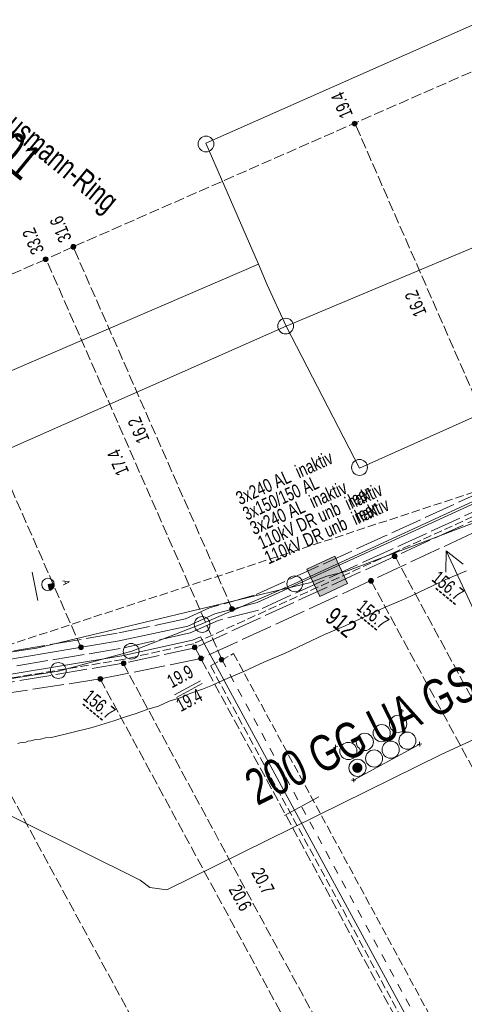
# Model space of a CAD drawing. Header units: metres. Extents: x -740 to 758, y -633 to 854.
# Tile 1007 of 1056: x 421 to 439, y 86 to 126. Entities that reach past the tile are written whole.
import ezdxf

# ---------------------------------------------------------------- set-up
doc = ezdxf.new("R2010")
doc.units = ezdxf.units.M
doc.header["$MEASUREMENT"] = 0
for name, pattern in [('1248_208', [1.456, 1.248, -0.208]), ('333_125', [0.4576, 0.3328, -0.1248]), ('333_333', [0.6656, 0.3328, -0.3328]), ('416_125', [0.5408, 0.416, -0.1248])]:
    doc.linetypes.add(name, pattern=pattern)
for name, color, linetype in [('Grundkarte.LOVION', 7, 'Continuous'), ('Strom.LOVION', 7, 'Continuous'), ('StromBemass.LOVION', 7, 'Continuous'), ('Telko.LOVION', 7, 'Continuous'), ('Wasser.LOVION', 7, 'Continuous')]:
    doc.layers.add(name, color=color, linetype=linetype)
doc.styles.add('ERSTELLTER_STIL_1', font='arial.ttf')

msp = doc.modelspace()

# ---------------------------------------------------------------- hatches: boundary and pattern name
at = {"layer": 'Strom.LOVION', "linetype": 'Continuous', "lineweight": 18}
for points in [[(434.86, 95.752), (434.875, 95.773), (434.887, 95.795), (434.896, 95.818), (434.903, 95.843), (434.906, 95.868), (434.906, 95.893), (434.902, 95.918), (434.896, 95.942), (434.887, 95.966), (434.874, 95.988), (434.86, 96.008), (434.842, 96.027), (434.823, 96.043), (434.801, 96.056), (434.779, 96.067), (434.755, 96.074), (434.73, 96.079), (434.705, 96.08), (434.68, 96.079), (434.655, 96.074), (434.631, 96.066), (434.608, 96.055), (434.587, 96.042), (434.568, 96.026), (434.55, 96.007), (434.536, 95.987), (434.524, 95.965), (434.514, 95.941), (434.508, 95.917), (434.505, 95.892), (434.505, 95.867), (434.508, 95.842), (434.515, 95.817), (434.524, 95.794), (434.536, 95.772), (434.551, 95.751), (434.569, 95.733), (434.588, 95.717), (434.609, 95.704), (434.632, 95.693), (434.656, 95.685), (434.681, 95.681), (434.706, 95.679), (434.731, 95.681), (434.756, 95.686), (434.78, 95.694), (434.803, 95.704), (434.824, 95.718), (434.843, 95.734)], [(434.756, 95.834), (434.761, 95.841), (434.765, 95.849), (434.768, 95.858), (434.771, 95.866), (434.772, 95.875), (434.772, 95.884), (434.771, 95.893), (434.768, 95.902), (434.765, 95.91), (434.761, 95.918), (434.755, 95.925), (434.749, 95.932), (434.742, 95.938), (434.735, 95.942), (434.726, 95.946), (434.718, 95.949), (434.709, 95.951), (434.7, 95.951), (434.691, 95.951), (434.682, 95.949), (434.674, 95.946), (434.666, 95.942), (434.658, 95.937), (434.651, 95.932), (434.645, 95.925), (434.64, 95.918), (434.635, 95.91), (434.632, 95.902), (434.63, 95.893), (434.629, 95.884), (434.629, 95.875), (434.63, 95.866), (434.632, 95.857), (434.636, 95.849), (434.64, 95.841), (434.645, 95.834), (434.651, 95.827), (434.658, 95.822), (434.666, 95.817), (434.674, 95.813), (434.683, 95.81), (434.692, 95.809), (434.7, 95.808), (434.709, 95.809), (434.718, 95.81), (434.727, 95.813), (434.735, 95.817), (434.743, 95.822), (434.749, 95.828)]]:
    msp.add_hatch(color=150, dxfattribs=at).paths.add_polyline_path(points)
at = {"layer": 'StromBemass.LOVION', "linetype": 'Continuous', "lineweight": 13}
for points in [[(434.669, 121.373), (434.676, 121.383), (434.682, 121.393), (434.686, 121.404), (434.689, 121.416), (434.691, 121.428), (434.691, 121.44), (434.689, 121.452), (434.686, 121.463), (434.682, 121.474), (434.676, 121.485), (434.669, 121.494), (434.661, 121.503), (434.651, 121.511), (434.641, 121.517), (434.631, 121.522), (434.619, 121.526), (434.607, 121.528), (434.595, 121.529), (434.584, 121.528), (434.572, 121.526), (434.56, 121.522), (434.55, 121.517), (434.54, 121.51), (434.53, 121.503), (434.522, 121.494), (434.515, 121.484), (434.51, 121.474), (434.505, 121.463), (434.502, 121.451), (434.501, 121.439), (434.501, 121.427), (434.502, 121.415), (434.505, 121.404), (434.51, 121.393), (434.516, 121.382), (434.523, 121.373), (434.531, 121.364), (434.54, 121.356), (434.55, 121.35), (434.561, 121.345), (434.572, 121.341), (434.584, 121.339), (434.596, 121.338), (434.608, 121.339), (434.62, 121.341), (434.631, 121.345), (434.642, 121.35), (434.652, 121.357), (434.661, 121.364)], [(423.51, 116.483), (423.517, 116.493), (423.523, 116.503), (423.527, 116.514), (423.53, 116.526), (423.532, 116.537), (423.532, 116.549), (423.53, 116.561), (423.527, 116.573), (423.523, 116.584), (423.517, 116.594), (423.51, 116.604), (423.502, 116.612), (423.492, 116.62), (423.482, 116.626), (423.472, 116.631), (423.46, 116.635), (423.449, 116.637), (423.437, 116.638), (423.425, 116.637), (423.413, 116.635), (423.402, 116.631), (423.391, 116.626), (423.381, 116.619), (423.372, 116.612), (423.364, 116.603), (423.357, 116.593), (423.351, 116.583), (423.347, 116.572), (423.344, 116.56), (423.343, 116.549), (423.343, 116.537), (423.344, 116.525), (423.347, 116.513), (423.352, 116.502), (423.357, 116.492), (423.364, 116.482), (423.373, 116.474), (423.382, 116.466), (423.392, 116.46), (423.403, 116.455), (423.414, 116.451), (423.426, 116.449), (423.437, 116.448), (423.449, 116.449), (423.461, 116.451), (423.472, 116.455), (423.483, 116.46), (423.493, 116.467), (423.502, 116.474)], [(422.411, 115.992), (422.418, 116.001), (422.424, 116.012), (422.428, 116.023), (422.431, 116.034), (422.432, 116.046), (422.432, 116.058), (422.431, 116.07), (422.428, 116.081), (422.424, 116.092), (422.418, 116.103), (422.411, 116.112), (422.403, 116.121), (422.393, 116.128), (422.383, 116.135), (422.373, 116.14), (422.361, 116.143), (422.35, 116.145), (422.338, 116.146), (422.326, 116.145), (422.314, 116.143), (422.303, 116.139), (422.292, 116.134), (422.282, 116.128), (422.273, 116.12), (422.265, 116.112), (422.258, 116.102), (422.253, 116.092), (422.248, 116.081), (422.245, 116.069), (422.244, 116.057), (422.244, 116.046), (422.246, 116.034), (422.248, 116.022), (422.253, 116.011), (422.259, 116.001), (422.266, 115.991), (422.274, 115.983), (422.283, 115.975), (422.293, 115.969), (422.304, 115.964), (422.315, 115.96), (422.327, 115.958), (422.339, 115.957), (422.35, 115.958), (422.362, 115.96), (422.373, 115.964), (422.384, 115.969), (422.394, 115.976), (422.403, 115.983)], [(436.26, 104.211), (436.267, 104.221), (436.273, 104.231), (436.278, 104.243), (436.28, 104.254), (436.282, 104.266), (436.282, 104.278), (436.28, 104.29), (436.277, 104.302), (436.273, 104.313), (436.267, 104.323), (436.26, 104.333), (436.252, 104.342), (436.243, 104.349), (436.232, 104.356), (436.222, 104.361), (436.21, 104.364), (436.198, 104.366), (436.186, 104.367), (436.174, 104.366), (436.163, 104.364), (436.151, 104.36), (436.14, 104.355), (436.13, 104.349), (436.121, 104.341), (436.113, 104.332), (436.106, 104.323), (436.1, 104.312), (436.096, 104.301), (436.093, 104.289), (436.091, 104.277), (436.091, 104.265), (436.093, 104.254), (436.096, 104.242), (436.1, 104.231), (436.106, 104.22), (436.113, 104.211), (436.122, 104.202), (436.131, 104.194), (436.141, 104.188), (436.152, 104.183), (436.163, 104.179), (436.175, 104.177), (436.187, 104.176), (436.199, 104.177), (436.211, 104.179), (436.222, 104.183), (436.233, 104.188), (436.243, 104.195), (436.252, 104.202)], [(435.318, 103.234), (435.325, 103.244), (435.331, 103.254), (435.335, 103.266), (435.338, 103.277), (435.34, 103.289), (435.34, 103.301), (435.338, 103.313), (435.335, 103.324), (435.331, 103.336), (435.325, 103.346), (435.318, 103.356), (435.31, 103.364), (435.301, 103.372), (435.29, 103.378), (435.28, 103.383), (435.268, 103.387), (435.256, 103.389), (435.245, 103.39), (435.233, 103.389), (435.221, 103.387), (435.21, 103.383), (435.199, 103.378), (435.189, 103.372), (435.179, 103.364), (435.171, 103.355), (435.164, 103.345), (435.159, 103.335), (435.154, 103.324), (435.151, 103.312), (435.15, 103.3), (435.15, 103.288), (435.151, 103.277), (435.154, 103.265), (435.159, 103.254), (435.165, 103.243), (435.172, 103.234), (435.18, 103.225), (435.189, 103.218), (435.199, 103.211), (435.21, 103.206), (435.221, 103.202), (435.233, 103.2), (435.245, 103.2), (435.257, 103.2), (435.269, 103.203), (435.28, 103.206), (435.291, 103.211), (435.301, 103.218), (435.31, 103.226)], [(429.801, 102.12), (429.808, 102.129), (429.813, 102.14), (429.818, 102.151), (429.821, 102.162), (429.822, 102.174), (429.822, 102.186), (429.82, 102.197), (429.817, 102.209), (429.813, 102.22), (429.807, 102.23), (429.8, 102.24), (429.792, 102.248), (429.783, 102.256), (429.773, 102.262), (429.762, 102.267), (429.751, 102.271), (429.74, 102.273), (429.728, 102.273), (429.716, 102.273), (429.704, 102.27), (429.693, 102.267), (429.683, 102.262), (429.673, 102.255), (429.664, 102.248), (429.656, 102.239), (429.649, 102.23), (429.643, 102.219), (429.639, 102.208), (429.636, 102.197), (429.634, 102.185), (429.634, 102.173), (429.636, 102.162), (429.639, 102.15), (429.643, 102.139), (429.649, 102.129), (429.656, 102.119), (429.664, 102.111), (429.673, 102.103), (429.683, 102.097), (429.694, 102.092), (429.705, 102.088), (429.717, 102.086), (429.728, 102.085), (429.74, 102.086), (429.752, 102.088), (429.763, 102.092), (429.774, 102.097), (429.784, 102.104), (429.793, 102.111)], [(423.812, 100.6), (423.819, 100.609), (423.824, 100.62), (423.828, 100.63), (423.831, 100.642), (423.833, 100.654), (423.833, 100.665), (423.831, 100.677), (423.828, 100.688), (423.824, 100.699), (423.818, 100.71), (423.811, 100.719), (423.803, 100.728), (423.794, 100.735), (423.784, 100.741), (423.774, 100.746), (423.762, 100.75), (423.751, 100.752), (423.739, 100.753), (423.727, 100.752), (423.716, 100.75), (423.705, 100.746), (423.694, 100.741), (423.684, 100.735), (423.675, 100.727), (423.667, 100.719), (423.66, 100.709), (423.654, 100.699), (423.65, 100.688), (423.647, 100.676), (423.646, 100.665), (423.646, 100.653), (423.647, 100.641), (423.65, 100.63), (423.655, 100.619), (423.66, 100.609), (423.667, 100.599), (423.675, 100.591), (423.685, 100.583), (423.694, 100.577), (423.705, 100.572), (423.716, 100.568), (423.728, 100.566), (423.74, 100.565), (423.751, 100.566), (423.763, 100.568), (423.774, 100.572), (423.785, 100.577), (423.795, 100.584), (423.804, 100.591)], [(428.328, 100.597), (428.335, 100.606), (428.34, 100.617), (428.344, 100.627), (428.347, 100.639), (428.349, 100.65), (428.349, 100.662), (428.347, 100.673), (428.344, 100.685), (428.34, 100.695), (428.334, 100.706), (428.327, 100.715), (428.319, 100.723), (428.31, 100.731), (428.301, 100.737), (428.29, 100.742), (428.279, 100.745), (428.268, 100.748), (428.256, 100.748), (428.244, 100.747), (428.233, 100.745), (428.222, 100.742), (428.212, 100.737), (428.202, 100.73), (428.193, 100.723), (428.185, 100.714), (428.178, 100.705), (428.173, 100.695), (428.168, 100.684), (428.165, 100.673), (428.164, 100.661), (428.164, 100.65), (428.166, 100.638), (428.169, 100.627), (428.173, 100.616), (428.178, 100.606), (428.185, 100.597), (428.193, 100.588), (428.202, 100.581), (428.212, 100.575), (428.223, 100.57), (428.234, 100.566), (428.245, 100.564), (428.257, 100.563), (428.268, 100.564), (428.28, 100.566), (428.291, 100.57), (428.301, 100.575), (428.311, 100.581), (428.32, 100.589)], [(425.501, 99.965), (425.507, 99.975), (425.513, 99.985), (425.517, 99.996), (425.52, 100.007), (425.521, 100.019), (425.521, 100.03), (425.52, 100.042), (425.517, 100.053), (425.513, 100.064), (425.507, 100.074), (425.5, 100.083), (425.492, 100.092), (425.483, 100.099), (425.473, 100.106), (425.463, 100.11), (425.452, 100.114), (425.44, 100.116), (425.429, 100.117), (425.417, 100.116), (425.406, 100.114), (425.395, 100.11), (425.384, 100.105), (425.374, 100.099), (425.365, 100.092), (425.357, 100.083), (425.351, 100.074), (425.345, 100.063), (425.341, 100.053), (425.338, 100.041), (425.337, 100.03), (425.337, 100.018), (425.338, 100.007), (425.341, 99.995), (425.345, 99.984), (425.351, 99.974), (425.358, 99.965), (425.366, 99.956), (425.375, 99.949), (425.385, 99.943), (425.395, 99.938), (425.406, 99.934), (425.418, 99.932), (425.429, 99.932), (425.441, 99.932), (425.452, 99.935), (425.463, 99.938), (425.474, 99.943), (425.484, 99.949), (425.493, 99.957)], [(428.569, 100.16), (428.576, 100.17), (428.582, 100.18), (428.586, 100.191), (428.589, 100.202), (428.59, 100.214), (428.59, 100.226), (428.589, 100.237), (428.586, 100.249), (428.582, 100.26), (428.576, 100.27), (428.569, 100.279), (428.561, 100.288), (428.552, 100.295), (428.542, 100.302), (428.531, 100.307), (428.52, 100.31), (428.509, 100.312), (428.497, 100.313), (428.485, 100.312), (428.474, 100.31), (428.463, 100.306), (428.452, 100.301), (428.442, 100.295), (428.433, 100.287), (428.425, 100.279), (428.418, 100.269), (428.413, 100.259), (428.408, 100.248), (428.406, 100.237), (428.404, 100.225), (428.404, 100.214), (428.406, 100.202), (428.409, 100.191), (428.413, 100.18), (428.419, 100.169), (428.426, 100.16), (428.434, 100.151), (428.443, 100.144), (428.453, 100.138), (428.463, 100.133), (428.474, 100.129), (428.486, 100.127), (428.498, 100.126), (428.509, 100.127), (428.521, 100.129), (428.532, 100.133), (428.542, 100.138), (428.552, 100.144), (428.561, 100.152)], [(428.569, 100.16), (428.576, 100.17), (428.582, 100.18), (428.586, 100.191), (428.589, 100.202), (428.59, 100.214), (428.59, 100.226), (428.589, 100.237), (428.586, 100.249), (428.582, 100.26), (428.576, 100.27), (428.569, 100.279), (428.561, 100.288), (428.552, 100.295), (428.542, 100.302), (428.531, 100.307), (428.52, 100.31), (428.509, 100.312), (428.497, 100.313), (428.485, 100.312), (428.474, 100.31), (428.463, 100.306), (428.452, 100.301), (428.442, 100.295), (428.433, 100.287), (428.425, 100.279), (428.418, 100.269), (428.413, 100.259), (428.408, 100.248), (428.406, 100.237), (428.404, 100.225), (428.404, 100.214), (428.406, 100.202), (428.409, 100.191), (428.413, 100.18), (428.419, 100.169), (428.426, 100.16), (428.434, 100.151), (428.443, 100.144), (428.453, 100.138), (428.463, 100.133), (428.474, 100.129), (428.486, 100.127), (428.498, 100.126), (428.509, 100.127), (428.521, 100.129), (428.532, 100.133), (428.542, 100.138), (428.552, 100.144), (428.561, 100.152)], [(429.387, 100.115), (429.394, 100.124), (429.399, 100.135), (429.404, 100.146), (429.407, 100.157), (429.408, 100.169), (429.408, 100.18), (429.406, 100.192), (429.403, 100.203), (429.399, 100.214), (429.393, 100.224), (429.387, 100.234), (429.379, 100.242), (429.369, 100.25), (429.36, 100.256), (429.349, 100.261), (429.338, 100.264), (429.326, 100.267), (429.315, 100.267), (429.303, 100.267), (429.291, 100.264), (429.28, 100.261), (429.27, 100.256), (429.26, 100.249), (429.251, 100.242), (429.243, 100.233), (429.236, 100.224), (429.23, 100.214), (429.226, 100.203), (429.223, 100.191), (429.222, 100.18), (429.222, 100.168), (429.223, 100.156), (429.226, 100.145), (429.231, 100.134), (429.236, 100.124), (429.243, 100.114), (429.251, 100.106), (429.26, 100.099), (429.27, 100.092), (429.281, 100.087), (429.292, 100.084), (429.304, 100.082), (429.315, 100.081), (429.327, 100.082), (429.338, 100.084), (429.35, 100.088), (429.36, 100.093), (429.37, 100.099), (429.379, 100.106)], [(424.583, 99.347), (424.59, 99.357), (424.596, 99.367), (424.6, 99.378), (424.603, 99.389), (424.604, 99.401), (424.604, 99.413), (424.603, 99.424), (424.6, 99.436), (424.596, 99.447), (424.59, 99.457), (424.583, 99.466), (424.575, 99.475), (424.566, 99.482), (424.556, 99.489), (424.545, 99.494), (424.534, 99.497), (424.523, 99.499), (424.511, 99.5), (424.499, 99.499), (424.488, 99.497), (424.477, 99.493), (424.466, 99.488), (424.456, 99.482), (424.447, 99.475), (424.439, 99.466), (424.432, 99.456), (424.427, 99.446), (424.422, 99.435), (424.419, 99.424), (424.418, 99.412), (424.418, 99.4), (424.419, 99.389), (424.422, 99.377), (424.427, 99.367), (424.432, 99.356), (424.439, 99.347), (424.447, 99.338), (424.457, 99.331), (424.466, 99.325), (424.477, 99.32), (424.488, 99.316), (424.5, 99.314), (424.511, 99.313), (424.523, 99.314), (424.535, 99.316), (424.546, 99.32), (424.556, 99.325), (424.566, 99.331), (424.575, 99.339)]]:
    msp.add_hatch(color=7, dxfattribs=at).paths.add_polyline_path(points)
at = {"layer": 'Telko.LOVION', "linetype": 'Continuous', "lineweight": 13}
for points in [[(433.222, 102.68), (434.311, 103.186), (433.805, 104.274), (432.703, 103.753)], [(422.485, 102.916), (422.498, 102.932), (422.557, 102.938), (422.583, 102.97), (422.612, 102.973), (422.639, 103.005), (422.636, 103.034), (422.676, 103.083), (422.664, 103.2), (422.433, 103.147)]]:
    msp.add_hatch(color=7, dxfattribs=at).paths.add_polyline_path(points)

# ---------------------------------------------------------------- linework, layer by layer
at = {"layer": 'Grundkarte.LOVION', "color": 8, "linetype": 'Continuous', "lineweight": 18}
for points in [[(448.234, 110.562), (432.199, 103.171), (428.513, 101.57), (425.751, 100.502), (422.842, 99.715), (419.873, 99.247), (416.908, 99.046), (413.961, 99.26), (410.91, 99.937), (408.699, 100.785), (406.459, 101.926), (403.992, 103.576), (401.448, 105.721), (399.602, 107.669), (397.802, 110.064), (397.699, 110.202), (396.568, 112.101), (395.658, 113.549), (391.364, 121.494), (390.656, 122.991), (432.314, 140.985), (390.656, 122.991), (388.733, 126.941), (384.897, 135.639)], [(459.343, 118.771), (452.349, 115.634), (434.793, 107.77), (431.879, 113.396), (431.127, 115.037), (430.781, 115.86), (428.687, 120.65), (439.706, 125.54), (442.205, 119.932), (449.544, 123.162), (452.433, 124.45)], [(454.072, 123.103), (453, 122.584), (451.13, 121.751), (449.32, 120.924), (447.45, 120.091), (445.613, 119.231), (443.718, 118.366), (431.879, 113.396)], [(434.853, 34.004), (391.364, 121.494), (395.658, 113.549), (396.568, 112.101), (397.699, 110.202), (397.802, 110.064), (399.602, 107.669), (401.448, 105.721), (403.992, 103.576), (406.459, 101.926), (408.699, 100.785), (410.91, 99.937), (413.961, 99.26), (416.908, 99.046), (419.873, 99.247), (422.842, 99.715), (425.751, 100.502), (428.513, 101.57), (432.199, 103.171), (448.234, 110.562), (452.79, 112.633), (457.416, 114.592), (462.097, 116.291), (462.267, 116.367)], [(434.853, 34.004), (391.364, 121.494), (395.658, 113.549), (396.568, 112.101), (397.699, 110.202), (397.802, 110.064), (399.602, 107.669), (401.448, 105.721), (403.992, 103.576), (406.459, 101.926), (408.699, 100.785), (410.91, 99.937), (413.961, 99.26), (416.908, 99.046), (419.873, 99.247), (422.842, 99.715), (425.751, 100.502), (428.513, 101.57), (432.199, 103.171), (448.234, 110.562)], [(439.034, 103.692), (438.211, 103.345), (436.629, 102.6), (435.806, 102.253), (434.223, 101.507), (433.4, 101.161), (431.818, 100.415), (430.995, 100.068), (430.204, 99.696), (429.38, 99.349), (428.956, 99.16), (428.557, 99.003), (428.1, 98.84), (427.675, 98.65), (427.245, 98.52), (426.82, 98.33), (426.389, 98.199), (425.932, 98.037), (425.502, 97.906), (425.045, 97.743), (424.184, 97.481), (422.567, 97.087), (422.333, 97.064), (422.131, 97.015), (421.955, 96.998), (421.753, 96.948), (421.636, 96.937), (421.551, 96.899), (421.317, 96.876), (421.232, 96.838)]]:
    msp.add_lwpolyline(points, dxfattribs=at)
at = {"layer": 'Grundkarte.LOVION', "color": 253, "linetype": 'Continuous', "lineweight": 18}
for points in [[(448.234, 110.562), (432.199, 103.171), (428.513, 101.57), (425.751, 100.502), (422.842, 99.715), (419.873, 99.247), (416.908, 99.046), (413.961, 99.26), (410.91, 99.937), (408.699, 100.785), (406.459, 101.926), (403.992, 103.576), (401.448, 105.721), (399.602, 107.669), (397.802, 110.064), (397.699, 110.202), (396.568, 112.101), (395.658, 113.549), (391.364, 121.494), (390.656, 122.991), (432.314, 140.985)], [(447.034, 128.887), (449.544, 123.162), (442.205, 119.932), (439.706, 125.54), (428.687, 120.65), (430.781, 115.86), (431.127, 115.037), (431.879, 113.396), (434.793, 107.77), (452.349, 115.634), (459.343, 118.771)], [(414.444, 108.824), (430.781, 115.86), (431.127, 115.037), (431.879, 113.396), (415.475, 106.147)]]:
    msp.add_lwpolyline(points, dxfattribs=at)
at = {"layer": 'Grundkarte.LOVION', "color": 8, "linetype": 'Continuous', "lineweight": 18}
msp.add_lwpolyline([(447.034, 128.887), (449.544, 123.162), (442.205, 119.932), (439.706, 125.54), (428.687, 120.65), (430.781, 115.86), (431.127, 115.037), (431.879, 113.396), (434.793, 107.77), (452.349, 115.634), (459.343, 118.771), (452.349, 115.634), (434.793, 107.77), (431.879, 113.396), (431.127, 115.037), (430.781, 115.86), (428.687, 120.65), (439.706, 125.54), (442.205, 119.932), (449.544, 123.162), (452.433, 124.45), (449.544, 123.162)], close=True, dxfattribs=at)
at = {"layer": 'Grundkarte.LOVION', "color": 9, "linetype": 'Continuous', "lineweight": 18}
for centre, radius in [((428.699, 120.625), 0.313), ((431.862, 113.401), 0.313), ((434.79, 107.794), 0.315), ((432.224, 103.176), 0.313), ((428.545, 101.563), 0.313), ((425.731, 100.501), 0.312), ((422.842, 99.739), 0.313)]:
    msp.add_circle(centre, radius, dxfattribs=at)
at = {"layer": 'Strom.LOVION', "color": 150, "linetype": 'Continuous', "lineweight": 18}
for points in [[(450.724, 122.435), (450.246, 122.182), (450.343, 121.94), (450.652, 121.955), (453.993, 113.179), (446.605, 109.693), (435.898, 104.789), (430.734, 102.437), (429.048, 101.991), (427.973, 101.502), (425.252, 100.911), (418.666, 99.809), (416.133, 99.871), (413.056, 99.142), (410.717, 99.342), (407.593, 100.455), (405.061, 101.863), (403.984, 102.452), (399.807, 105.723), (396.242, 113.473), (394.746, 116.076), (395.221, 116.358)], [(395.062, 116.624), (394.112, 116.058), (395.668, 113.299), (399.328, 105.337), (403.633, 101.96), (407.336, 99.913), (410.595, 98.769), (413.087, 98.524), (416.19, 99.286), (418.723, 99.223), (425.355, 100.315), (428.16, 100.944), (428.487, 101.079), (441.649, 76.8), (438.102, 73.173), (434.64, 69.583), (431.55, 65.823)]]:
    msp.add_lwpolyline(points, dxfattribs=at)
at = {"layer": 'Strom.LOVION', "color": 1, "linetype": '1248_208', "lineweight": 18}
for points in [[(462.586, 116.132), (458.245, 114.88), (446.721, 109.409), (436.04, 104.537), (430.778, 102.131), (429.178, 101.723), (428.073, 101.231), (425.297, 100.605), (418.694, 99.516), (416.132, 99.576), (413.072, 98.833), (410.641, 99.054), (407.472, 100.177), (403.815, 102.214), (399.574, 105.538), (395.939, 113.399)], [(462.313, 116.357), (458.145, 115.151), (453.834, 113.444), (446.475, 109.961), (435.81, 105.076), (430.617, 102.721), (428.834, 102.222), (427.886, 101.789), (425.178, 101.214), (418.65, 100.118), (416.088, 100.177), (413.028, 99.435), (410.776, 99.643), (407.714, 100.733), (404.137, 102.703), (400.04, 105.909), (396.456, 113.701)]]:
    msp.add_lwpolyline(points, dxfattribs=at)
at = {"layer": 'Strom.LOVION', "color": 194, "linetype": '1248_208', "lineweight": 18}
for points in [[(462.875, 115.894), (458.349, 114.58), (446.851, 109.141), (436.157, 104.253), (428.264, 100.644), (425.413, 100.025), (418.738, 98.914), (415.952, 98.997), (413.738, 99.874), (406.891, 102.19), (403.363, 104.416), (400.881, 106.375), (397.605, 109.661), (395.437, 113.084)], [(463.293, 115.551), (458.545, 114.23), (445.872, 108.276), (435.245, 103.307), (428.498, 100.209), (424.498, 99.404), (418.951, 98.551), (415.751, 98.785), (412.948, 99.797), (406.712, 101.906), (402.382, 104.63), (400.61, 106.275), (397.32, 109.544), (394.838, 113.469)]]:
    msp.add_lwpolyline(points, dxfattribs=at)
at = {"layer": 'Strom.LOVION', "color": 7, "linetype": '333_125', "lineweight": 13}
for points in [[(415.996, 99.149), (446.794, 109.268), (436.071, 104.377), (428.204, 100.8), (425.399, 100.172), (418.737, 99.077)], [(442.179, 77.576), (441.266, 77.088), (428.881, 99.921), (429.794, 100.409)]]:
    msp.add_lwpolyline(points, close=True, dxfattribs=at)
at = {"layer": 'Strom.LOVION', "color": 9, "linetype": '333_333', "lineweight": 18}
msp.add_lwpolyline([(429.33, 100.172), (441.73, 77.326)], dxfattribs=at)
at = {"layer": 'Strom.LOVION', "color": 250, "linetype": 'Continuous', "lineweight": 18}
for points in [[(436.388, 98.113), (436.547, 98.143)], [(436.467, 98.209), (436.468, 98.047)], [(437.171, 96.904), (437.188, 96.728)], [(433.764, 96.689), (433.923, 96.719)], [(433.843, 96.785), (433.844, 96.623)], [(437.092, 96.808), (437.267, 96.825)], [(434.467, 95.383), (434.63, 95.385)], [(434.534, 95.464), (434.564, 95.304)]]:
    msp.add_lwpolyline(points, dxfattribs=at)
at = {"layer": 'Strom.LOVION', "color": 7, "linetype": 'Continuous', "lineweight": 13}
for points in [[(434.555, 95.392), (437.18, 96.816)], [(431.811, 93.986), (433.172, 94.725)]]:
    msp.add_lwpolyline(points, dxfattribs=at)
for centre, radius in [((436.321, 97.621), 0.341), ((435.67, 97.254), 0.34), ((436.691, 96.953), 0.34), ((434.348, 96.544), 0.341), ((435, 96.906), 0.341), ((436.025, 96.598), 0.34), ((435.368, 96.249), 0.339), ((434.713, 95.878), 0.341)]:
    msp.add_circle(centre, radius, dxfattribs=at)
at = {"layer": 'StromBemass.LOVION', "color": 7, "linetype": '416_125', "lineweight": 13}
for points in [[(448.622, 127.609), (423.428, 116.545), (422.353, 116.056), (412.9, 111.925), (409.416, 110.372)], [(440.905, 107.082), (434.61, 121.436)], [(429.739, 102.177), (423.428, 116.545)], [(429.33, 100.172), (422.353, 116.056)], [(423.742, 100.645), (417.847, 114.078)], [(436.199, 104.272), (445.38, 87.303)], [(435.245, 103.307), (444.258, 86.691)], [(437.747, 83.158), (428.264, 100.644)], [(425.413, 100.025), (435.26, 81.836)], [(424.498, 99.404), (434.308, 81.299)], [(429.648, 78.775), (418.738, 98.914)]]:
    msp.add_lwpolyline(points, dxfattribs=at)
at = {"layer": 'StromBemass.LOVION', "color": 7, "linetype": 'Continuous', "lineweight": 13}
for points in [[(427.456, 98.777), (428.48, 99.335)], [(427.526, 98.665), (428.55, 99.224)]]:
    msp.add_lwpolyline(points, dxfattribs=at)
for centre, radius in [((434.596, 121.434), 0.0952), ((423.437, 116.543), 0.0946), ((422.338, 116.052), 0.0944), ((436.187, 104.272), 0.0954), ((435.245, 103.295), 0.0952), ((429.728, 102.179), 0.094), ((423.739, 100.659), 0.0937), ((428.256, 100.656), 0.0925), ((425.429, 100.024), 0.0926), ((428.497, 100.22), 0.0933), ((428.497, 100.22), 0.0933), ((429.315, 100.174), 0.0932), ((424.511, 99.407), 0.0934)]:
    msp.add_circle(centre, radius, dxfattribs=at)
at = {"layer": 'Telko.LOVION', "color": 1, "linetype": 'Continuous', "lineweight": 18}
msp.add_lwpolyline([(464.048, 114.93), (453.117, 110.803), (452.612, 110.679), (452.174, 110.474), (434.249, 103.667), (433.499, 103.476), (432.8, 103.215), (421.971, 100.62), (417.426, 99.939), (413.919, 99.995), (410.061, 100.608), (407.515, 101.408), (406.614, 101.852), (405.656, 102.128), (403.338, 103.468), (398.941, 107.323), (396.797, 109.759), (395.276, 111.709), (391.187, 118.92), (381.832, 136.463)], dxfattribs=at)
at = {"layer": 'Telko.LOVION', "color": 7, "linetype": 'Continuous', "lineweight": 13}
for points in [[(438.212, 103.641), (438.233, 104.485), (438.905, 103.96)], [(421.809, 103.633), (422.022, 102.516)]]:
    msp.add_lwpolyline(points, dxfattribs=at)
at = {"layer": 'Telko.LOVION', "color": 49, "linetype": 'Continuous', "lineweight": 18}
msp.add_lwpolyline([(443.07, 97.628), (440.27, 100.118), (438.233, 104.485)], dxfattribs=at)
at = {"layer": 'Telko.LOVION', "color": 7, "linetype": 'Continuous', "lineweight": 13}
for points in [[(433.222, 102.68), (432.703, 103.753), (433.805, 104.274), (434.311, 103.186)], [(433.222, 102.68), (432.703, 103.753), (433.805, 104.274), (434.311, 103.186)], [(422.485, 102.916), (422.433, 103.147), (422.664, 103.2), (422.676, 103.083), (422.636, 103.034), (422.639, 103.005), (422.612, 102.973), (422.583, 102.97), (422.557, 102.938), (422.498, 102.932)]]:
    msp.add_lwpolyline(points, close=True, dxfattribs=at)
msp.add_circle((422.431, 103.154), 0.245, dxfattribs=at)
at = {"layer": 'Wasser.LOVION', "color": 94, "linetype": 'Continuous', "lineweight": 18}
msp.add_lwpolyline([(448.771, 101.289), (443.477, 98.91), (438.061, 96.415), (427.149, 91.033), (426.475, 91.129), (426.092, 91.417), (409.954, 99.43), (402.885, 103.113), (391.971, 108.637), (391.097, 108.655), (390.94, 108.595), (389.886, 108.197), (389.416, 108.018)], dxfattribs=at)

# ---------------------------------------------------------------- texts
at = {"layer": 'Strom.LOVION', "color": 1, "linetype": 'Continuous', "lineweight": 18, "attachment_point": 7, "style": 'ERSTELLTER_STIL_1'}
for s, insert, char_height, rotation in [('{\\A1;\\W0.72433x;3x240 AL  inaktiv}', (430.047, 106.287), 0.53356, 24.2438), ('{\\A1;\\W0.72433x;3x240 AL  inaktiv}', (430.606, 105.101), 0.53356, 24.2438), ('{\\A1;\\W0.70971x;leer}', (434.538, 106.2), 0.53356, 28.2444), ('{\\A1;\\W0.70975x;leer}', (434.797, 105.58), 0.53354, 27.2414), ('{\\A1;\\W0.71559x;156.7}', (437.613, 103.317), 0.53355, 320.5841), ('{\\A1;\\W0.71559x;------}', (437.666, 102.857), 0.53354, 320.584), ('{\\A1;\\W0.71556x;156.7}', (434.635, 102.183), 0.53355, 320.5841), ('{\\A1;\\W0.71559x;------}', (434.543, 101.842), 0.53354, 320.584), ('{\\A1;\\W0.71560x;156.7}', (423.782, 98.61), 0.53354, 320.584), ('{\\A1;\\W0.71556x;------}', (423.662, 98.266), 0.53354, 320.584)]:
    msp.add_mtext(s, dxfattribs=dict(at, insert=insert, char_height=char_height, rotation=rotation))
at = {"layer": 'Strom.LOVION', "color": 150, "linetype": 'Continuous', "lineweight": 18, "insert": (430.319, 105.675), "char_height": 0.53356, "attachment_point": 7, "rotation": 24.2438, "style": 'ERSTELLTER_STIL_1'}
msp.add_mtext('{\\A1;\\W0.69468x;3x150/150 AL }', dxfattribs=at)
at = {"layer": 'Strom.LOVION', "color": 194, "linetype": 'Continuous', "lineweight": 18, "attachment_point": 7, "style": 'ERSTELLTER_STIL_1'}
for s, insert, char_height, rotation in [('{\\A1;\\W0.72097x;110kV DR unb  inaktiv}', (430.915, 104.526), 0.53356, 24.2438), ('{\\A1;\\W0.72101x;110kV DR unb  inaktiv}', (431.179, 103.931), 0.53354, 24.2387)]:
    msp.add_mtext(s, dxfattribs=dict(at, insert=insert, char_height=char_height, rotation=rotation))
at = {"layer": 'StromBemass.LOVION', "color": 7, "linetype": 'Continuous', "lineweight": 13, "attachment_point": 7, "style": 'ERSTELLTER_STIL_1'}
for s, insert, char_height, rotation in [('{\\A1;\\W0.71559x;19.4}', (434.547, 121.792), 0.53353, 113.2391), ('{\\A1;\\W0.71561x;31.6}', (423.389, 116.87), 0.53352, 113.2385), ('{\\A1;\\W0.71553x;33.2}', (422.297, 116.396), 0.53358, 113.2369), ('{\\A1;\\W0.71556x;16.2}', (437.473, 113.921), 0.53357, 113.2363), ('{\\A1;\\W0.71554x;16.2}', (426.482, 108.901), 0.53357, 113.2363), ('{\\A1;\\W0.71555x;17.4}', (425.66, 107.617), 0.53358, 113.2369), ('{\\A1;\\W0.71562x;19.9}', (427.344, 99.018), 0.53354, 28.2394), ('{\\A1;\\W0.71555x;19.4}', (427.703, 98.078), 0.53356, 28.2447), ('{\\A1;\\W0.71556x;20.7}', (430.474, 91.716), 0.53356, 298.2453), ('{\\A1;\\W0.71556x;20.6}', (429.578, 91.053), 0.53356, 298.2453)]:
    msp.add_mtext(s, dxfattribs=dict(at, insert=insert, char_height=char_height, rotation=rotation))
at = {"layer": 'Telko.LOVION', "color": 7, "linetype": 'Continuous', "lineweight": 13, "attachment_point": 7, "style": 'ERSTELLTER_STIL_1'}
for s, insert, char_height, rotation in [('{\\A1;\\W0.71559x;VS77803/001}', (414.716, 124.584), 1.42277, 320.5841), ('{\\A1;\\W0.71003x;A}', (422.996, 103.305), 0.28392, 281.3877), ('{\\A1;\\W0.71560x;912}', (433.374, 101.741), 0.71137, 320.5863)]:
    msp.add_mtext(s, dxfattribs=dict(at, insert=insert, char_height=char_height, rotation=rotation))
at = {"layer": 'Telko.LOVION', "color": 220, "linetype": 'Continuous', "lineweight": 18, "insert": (415.886, 124.807), "char_height": 0.88922, "attachment_point": 7, "rotation": 320.5841, "style": 'ERSTELLTER_STIL_1'}
msp.add_mtext('{\\A1;\\W0.71562x;KV VS Otto-Hausmann-Ring}', dxfattribs=at)
at = {"layer": 'Wasser.LOVION', "color": 94, "linetype": 'Continuous', "lineweight": 18, "insert": (430.92, 93.977), "char_height": 1.42279, "attachment_point": 7, "rotation": 26.3221, "style": 'ERSTELLTER_STIL_1'}
msp.add_mtext('{\\A1;\\W0.71953x;200 GG UA GS (1962)}', dxfattribs=at)

doc.saveas('drawing.dxf')
